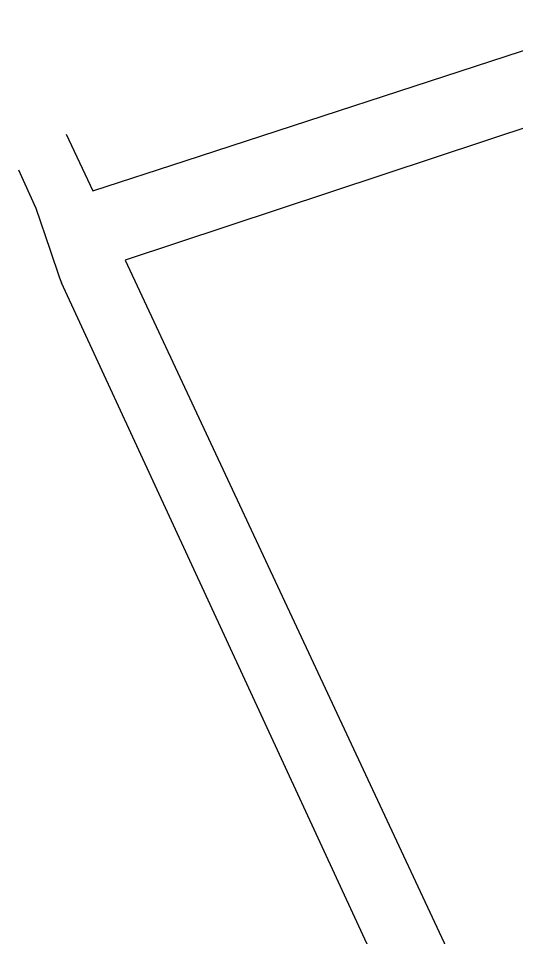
# Model space of a CAD drawing. Extents: x -566117 to -565580, y -1202428 to -1201938.
# Drawn here: x -566116.7 to -566066.8, y -1202184.2 to -1202092.2 of the extents above; entities that cross this region are included whole.
import ezdxf

# ---------------------------------------------------------------- set-up
doc = ezdxf.new("R2010")
doc.units = 0
doc.layers.add('Implicitní', color=7, linetype='Continuous')
doc.layers.add('Katastr', color=7, linetype='Continuous')

# ---------------------------------------------------------------- blocks, each defined once
blk = doc.blocks.new('A$C69D74C1E')
at = {"layer": 'Katastr'}
for p, q in [((-35.01, -38.01), (8.78, -23.74)), ((11.33, -30.63), (-41.04, -47.96)), ((-41.04, -47.96), (74.75, -295.64))]:
    blk.add_line(p, q, dxfattribs=at)
for points in [[(-46.96, -35.34), (-44.29, -41.03), (-35.01, -38.01)], [(-51.74, -38.93), (-49.98, -42.77), (-48.56, -46.98)], [(-48.56, -46.98), (-47.63, -49.74), (-47.4, -50.25)], [(91.93, -351.74), (67.12, -298.05), (-47.4, -50.25)]]:
    blk.add_lwpolyline(points, dxfattribs=at)

msp = doc.modelspace()

# ---------------------------------------------------------------- block references
at = {"layer": 'Implicitní'}
msp.add_blockref('A$C69D74C1E', (-566064.93, -1202068.44), dxfattribs=at)

doc.saveas('drawing.dxf')
